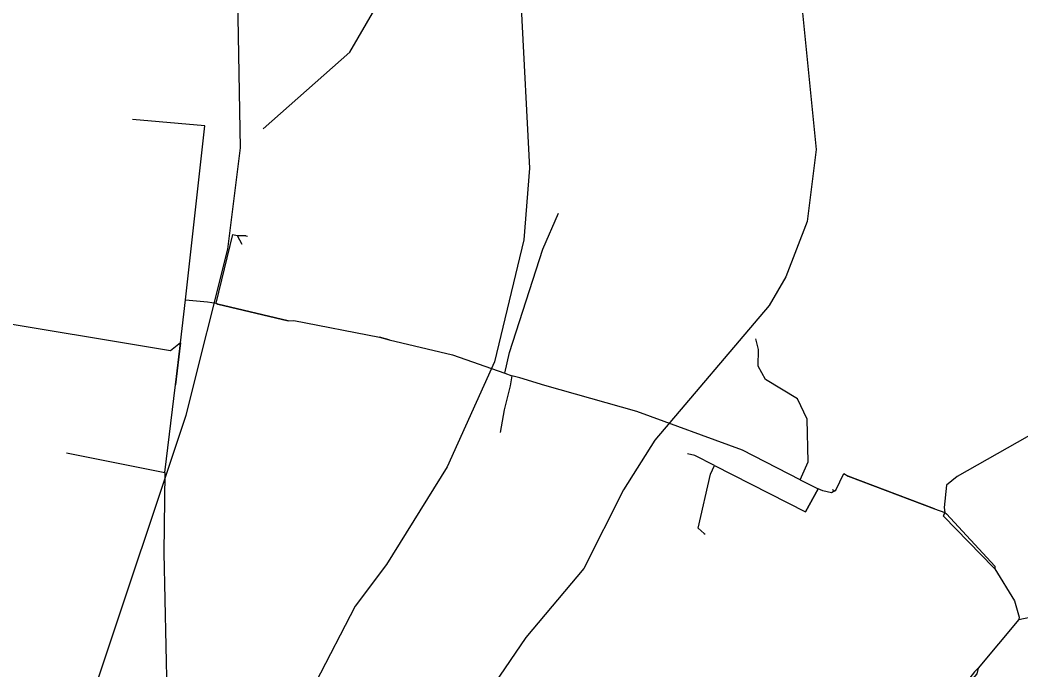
# Model space of a CAD drawing. Extents: x -662620 to -656370, y -1067090 to -1062990.
# Drawn here: x -659795.3 to -659640.2, y -1064131.6 to -1064030.8 of the extents above; entities that cross this region are included whole.
import ezdxf

# ---------------------------------------------------------------- set-up
doc = ezdxf.new("R2010")
doc.units = 0
doc.layers.add('SDELOVACÍ_VEDENÍ_-_PODZEMNÍ', color=7, linetype='Continuous')
doc.layers.add('VRSTEVNICE_ZÁKLADNÍ', color=7, linetype='Continuous')

msp = doc.modelspace()

# ---------------------------------------------------------------- linework, layer by layer
at = {"layer": 'SDELOVACÍ_VEDENÍ_-_PODZEMNÍ'}
for points in [[(-659757.65, -1064047.69), (-659744.22, -1064035.81), (-659734.84, -1064019.58), (-659734.28, -1064018.21), (-659738.41, -1064016.76)], [(-659757.65, -1064047.69), (-659744.22, -1064035.81), (-659734.84, -1064019.58), (-659734.28, -1064018.21), (-659738.41, -1064016.76)], [(-659757.65, -1064047.69), (-659744.22, -1064035.81), (-659734.84, -1064019.58), (-659734.28, -1064018.21), (-659738.41, -1064016.76)], [(-659757.65, -1064047.69), (-659744.22, -1064035.81), (-659734.84, -1064019.58), (-659734.28, -1064018.21), (-659738.41, -1064016.76)], [(-659769.72, -1064074.2), (-659766.7, -1064047.24), (-659777.91, -1064046.27)], [(-659769.72, -1064074.2), (-659766.7, -1064047.24), (-659777.91, -1064046.27)], [(-659769.72, -1064074.2), (-659766.7, -1064047.24), (-659777.91, -1064046.27)], [(-659769.72, -1064074.2), (-659766.7, -1064047.24), (-659777.91, -1064046.27)], [(-659720.21, -1064085.54), (-659719.52, -1064082.36), (-659714.32, -1064066.34), (-659711.9, -1064060.76)], [(-659720.21, -1064085.54), (-659719.52, -1064082.36), (-659714.32, -1064066.34), (-659711.9, -1064060.76)], [(-659720.21, -1064085.54), (-659719.52, -1064082.36), (-659714.32, -1064066.34), (-659711.9, -1064060.76)], [(-659720.21, -1064085.54), (-659719.52, -1064082.36), (-659714.32, -1064066.34), (-659711.9, -1064060.76)], [(-659764.97, -1064074.7), (-659762.36, -1064064.06), (-659761.68, -1064064.22)], [(-659764.97, -1064074.7), (-659762.36, -1064064.06), (-659761.68, -1064064.22)], [(-659764.97, -1064074.7), (-659762.36, -1064064.06), (-659761.68, -1064064.22)], [(-659764.97, -1064074.7), (-659762.36, -1064064.06), (-659761.68, -1064064.22)], [(-659761.68, -1064064.22), (-659760.43, -1064064.23), (-659760.35, -1064064.29), (-659760.12, -1064064.33)], [(-659761.68, -1064064.22), (-659760.98, -1064065.57)], [(-659761.68, -1064064.22), (-659760.43, -1064064.23), (-659760.35, -1064064.29), (-659760.12, -1064064.33)], [(-659761.68, -1064064.22), (-659760.98, -1064065.57)], [(-659761.68, -1064064.22), (-659760.43, -1064064.23), (-659760.35, -1064064.29), (-659760.12, -1064064.33)], [(-659761.68, -1064064.22), (-659760.98, -1064065.57)], [(-659761.68, -1064064.22), (-659760.43, -1064064.23), (-659760.35, -1064064.29), (-659760.12, -1064064.33)], [(-659761.68, -1064064.22), (-659760.98, -1064065.57)], [(-659770.47, -1064080.87), (-659772.02, -1064082.08), (-659802.19, -1064077.09), (-659818.79, -1064073.16)], [(-659770.47, -1064080.87), (-659772.02, -1064082.08), (-659802.19, -1064077.09), (-659818.79, -1064073.16)], [(-659770.47, -1064080.87), (-659772.02, -1064082.08), (-659802.19, -1064077.09), (-659818.79, -1064073.16)], [(-659770.47, -1064080.87), (-659772.02, -1064082.08), (-659802.19, -1064077.09), (-659818.79, -1064073.16)], [(-659770.47, -1064080.87), (-659769.72, -1064074.2)], [(-659770.47, -1064080.87), (-659769.72, -1064074.2)], [(-659770.47, -1064080.87), (-659769.72, -1064074.2)], [(-659770.47, -1064080.87), (-659769.72, -1064074.2)], [(-659769.72, -1064074.2), (-659766.28, -1064074.49)], [(-659769.72, -1064074.2), (-659766.28, -1064074.49)], [(-659769.72, -1064074.2), (-659766.28, -1064074.49)], [(-659769.72, -1064074.2), (-659766.28, -1064074.49)], [(-659766.28, -1064074.49), (-659764.97, -1064074.7)], [(-659766.28, -1064074.49), (-659764.97, -1064074.7)], [(-659766.28, -1064074.49), (-659764.97, -1064074.7)], [(-659766.28, -1064074.49), (-659764.97, -1064074.7)], [(-659764.97, -1064074.7), (-659764.71, -1064074.84), (-659753.78, -1064077.47), (-659752.92, -1064077.38), (-659739.66, -1064080), (-659738.16, -1064080.38), (-659728.34, -1064082.7), (-659720.21, -1064085.54)], [(-659764.97, -1064074.7), (-659764.71, -1064074.84), (-659753.78, -1064077.47), (-659752.92, -1064077.38), (-659739.66, -1064080), (-659738.16, -1064080.38), (-659728.34, -1064082.7), (-659720.21, -1064085.54)], [(-659764.97, -1064074.7), (-659764.71, -1064074.84), (-659753.78, -1064077.47), (-659752.92, -1064077.38), (-659739.66, -1064080), (-659738.16, -1064080.38), (-659728.34, -1064082.7), (-659720.21, -1064085.54)], [(-659764.97, -1064074.7), (-659764.71, -1064074.84), (-659753.78, -1064077.47), (-659752.92, -1064077.38), (-659739.66, -1064080), (-659738.16, -1064080.38), (-659728.34, -1064082.7), (-659720.21, -1064085.54)], [(-659753.78, -1064077.47), (-659764.71, -1064074.84)], [(-659753.78, -1064077.47), (-659764.71, -1064074.84)], [(-659753.78, -1064077.47), (-659764.71, -1064074.84)], [(-659753.78, -1064077.47), (-659764.71, -1064074.84)], [(-659772.93, -1064100.93), (-659771.26, -1064087.37), (-659770.47, -1064080.87)], [(-659772.93, -1064100.93), (-659771.26, -1064087.37), (-659770.47, -1064080.87)], [(-659772.93, -1064100.93), (-659771.26, -1064087.37), (-659770.47, -1064080.87)], [(-659772.93, -1064100.93), (-659771.26, -1064087.37), (-659770.47, -1064080.87)], [(-659770.47, -1064080.87), (-659771.26, -1064087.37)], [(-659770.47, -1064080.87), (-659771.26, -1064087.37)], [(-659770.47, -1064080.87), (-659771.26, -1064087.37)], [(-659770.47, -1064080.87), (-659771.26, -1064087.37)], [(-659738.16, -1064080.38), (-659739.66, -1064080)], [(-659738.16, -1064080.38), (-659739.66, -1064080)], [(-659738.16, -1064080.38), (-659739.66, -1064080)], [(-659738.16, -1064080.38), (-659739.66, -1064080)], [(-659674.45, -1064102.09), (-659673.24, -1064099.31), (-659673.39, -1064092.7), (-659674.87, -1064089.55), (-659679.82, -1064086.53), (-659680.95, -1064084.49), (-659680.93, -1064081.88), (-659681.33, -1064080.26)], [(-659674.45, -1064102.09), (-659673.24, -1064099.31), (-659673.39, -1064092.7), (-659674.87, -1064089.55), (-659679.82, -1064086.53), (-659680.95, -1064084.49), (-659680.93, -1064081.88), (-659681.33, -1064080.26)], [(-659674.45, -1064102.09), (-659673.24, -1064099.31), (-659673.39, -1064092.7), (-659674.87, -1064089.55), (-659679.82, -1064086.53), (-659680.95, -1064084.49), (-659680.93, -1064081.88), (-659681.33, -1064080.26)], [(-659674.45, -1064102.09), (-659673.24, -1064099.31), (-659673.39, -1064092.7), (-659674.87, -1064089.55), (-659679.82, -1064086.53), (-659680.95, -1064084.49), (-659680.93, -1064081.88), (-659681.33, -1064080.26)], [(-659719.13, -1064085.95), (-659719.4, -1064087.5), (-659720.34, -1064091.23), (-659720.96, -1064094.73)], [(-659719.13, -1064085.95), (-659719.4, -1064087.5), (-659720.34, -1064091.23), (-659720.96, -1064094.73)], [(-659719.13, -1064085.95), (-659719.4, -1064087.5), (-659720.34, -1064091.23), (-659720.96, -1064094.73)], [(-659719.13, -1064085.95), (-659719.4, -1064087.5), (-659720.34, -1064091.23), (-659720.96, -1064094.73)], [(-659720.21, -1064085.54), (-659719.13, -1064085.95)], [(-659720.21, -1064085.54), (-659719.13, -1064085.95)], [(-659720.21, -1064085.54), (-659719.13, -1064085.95)], [(-659720.21, -1064085.54), (-659719.13, -1064085.95)], [(-659674.45, -1064102.09), (-659683.41, -1064097.49), (-659699.75, -1064091.52), (-659714.02, -1064087.49), (-659717.9, -1064086.26), (-659719.13, -1064085.95)], [(-659674.45, -1064102.09), (-659683.41, -1064097.49), (-659699.75, -1064091.52), (-659714.02, -1064087.49), (-659717.9, -1064086.26), (-659719.13, -1064085.95)], [(-659674.45, -1064102.09), (-659683.41, -1064097.49), (-659699.75, -1064091.52), (-659714.02, -1064087.49), (-659717.9, -1064086.26), (-659719.13, -1064085.95)], [(-659674.45, -1064102.09), (-659683.41, -1064097.49), (-659699.75, -1064091.52), (-659714.02, -1064087.49), (-659717.9, -1064086.26), (-659719.13, -1064085.95)], [(-659719.4, -1064087.5), (-659720.34, -1064091.23)], [(-659719.4, -1064087.5), (-659720.34, -1064091.23)], [(-659719.4, -1064087.5), (-659720.34, -1064091.23)], [(-659719.4, -1064087.5), (-659720.34, -1064091.23)], [(-659714.02, -1064087.49), (-659717.9, -1064086.26)], [(-659714.02, -1064087.49), (-659717.9, -1064086.26)], [(-659714.02, -1064087.49), (-659717.9, -1064086.26)], [(-659714.02, -1064087.49), (-659717.9, -1064086.26)], [(-659624.56, -1064087.12), (-659632.19, -1064090.88), (-659637.73, -1064094.56), (-659650.14, -1064101.59), (-659651.78, -1064102.91), (-659652.13, -1064106.4)], [(-659624.56, -1064087.12), (-659632.19, -1064090.88), (-659637.73, -1064094.56), (-659650.14, -1064101.59), (-659651.78, -1064102.91), (-659652.13, -1064106.4)], [(-659624.56, -1064087.12), (-659632.19, -1064090.88), (-659637.73, -1064094.56), (-659650.14, -1064101.59), (-659651.78, -1064102.91), (-659652.13, -1064106.4)], [(-659624.56, -1064087.12), (-659632.19, -1064090.88), (-659637.73, -1064094.56), (-659650.14, -1064101.59), (-659651.78, -1064102.91), (-659652.13, -1064106.4)], [(-659788.17, -1064097.9), (-659772.93, -1064100.93)], [(-659788.17, -1064097.9), (-659772.93, -1064100.93)], [(-659788.17, -1064097.9), (-659772.93, -1064100.93)], [(-659788.17, -1064097.9), (-659772.93, -1064100.93)], [(-659687.74, -1064099.86), (-659690.76, -1064098.31), (-659691.91, -1064098.06)], [(-659687.74, -1064099.86), (-659690.76, -1064098.31), (-659691.91, -1064098.06)], [(-659687.74, -1064099.86), (-659690.76, -1064098.31), (-659691.91, -1064098.06)], [(-659687.74, -1064099.86), (-659690.76, -1064098.31), (-659691.91, -1064098.06)], [(-659689.36, -1064110.42), (-659690.26, -1064109.58), (-659688.36, -1064101.19), (-659687.74, -1064099.86)], [(-659689.36, -1064110.42), (-659690.26, -1064109.58), (-659688.36, -1064101.19), (-659687.74, -1064099.86)], [(-659689.36, -1064110.42), (-659690.26, -1064109.58), (-659688.36, -1064101.19), (-659687.74, -1064099.86)], [(-659689.36, -1064110.42), (-659690.26, -1064109.58), (-659688.36, -1064101.19), (-659687.74, -1064099.86)], [(-659687.74, -1064099.86), (-659673.64, -1064107.06), (-659671.66, -1064103.46)], [(-659687.74, -1064099.86), (-659673.64, -1064107.06), (-659671.66, -1064103.46)], [(-659687.74, -1064099.86), (-659673.64, -1064107.06), (-659671.66, -1064103.46)], [(-659687.74, -1064099.86), (-659673.64, -1064107.06), (-659671.66, -1064103.46)], [(-659772.93, -1064100.93), (-659773.06, -1064113.41), (-659772.61, -1064135.12), (-659770.75, -1064145.39), (-659768.47, -1064161.61)], [(-659772.93, -1064100.93), (-659773.06, -1064113.41), (-659772.61, -1064135.12), (-659770.75, -1064145.39), (-659768.47, -1064161.61)], [(-659772.93, -1064100.93), (-659773.06, -1064113.41), (-659772.61, -1064135.12), (-659770.75, -1064145.39), (-659768.47, -1064161.61)], [(-659772.93, -1064100.93), (-659773.06, -1064113.41), (-659772.61, -1064135.12), (-659770.75, -1064145.39), (-659768.47, -1064161.61)], [(-659669.11, -1064103.81), (-659668.94, -1064103.7), (-659667.7, -1064101.13), (-659667, -1064101.52), (-659653.62, -1064106.57), (-659652.07, -1064107.15)], [(-659669.11, -1064103.81), (-659668.94, -1064103.7), (-659667.7, -1064101.13), (-659667, -1064101.52), (-659653.62, -1064106.57), (-659652.07, -1064107.15)], [(-659669.11, -1064103.81), (-659668.94, -1064103.7), (-659667.7, -1064101.13), (-659667, -1064101.52), (-659653.62, -1064106.57), (-659652.07, -1064107.15)], [(-659669.11, -1064103.81), (-659668.94, -1064103.7), (-659667.7, -1064101.13), (-659667, -1064101.52), (-659653.62, -1064106.57), (-659652.07, -1064107.15)], [(-659653.62, -1064106.57), (-659667, -1064101.52)], [(-659653.62, -1064106.57), (-659667, -1064101.52)], [(-659674.45, -1064102.09), (-659671.66, -1064103.46)], [(-659674.45, -1064102.09), (-659671.66, -1064103.46)], [(-659674.45, -1064102.09), (-659671.66, -1064103.46)], [(-659674.45, -1064102.09), (-659671.66, -1064103.46)], [(-659671.66, -1064103.46), (-659673.64, -1064107.06)], [(-659671.66, -1064103.46), (-659673.64, -1064107.06)], [(-659671.66, -1064103.46), (-659673.64, -1064107.06)], [(-659671.66, -1064103.46), (-659673.64, -1064107.06)], [(-659669.11, -1064103.81), (-659669.62, -1064104.1), (-659670.95, -1064103.8), (-659671.66, -1064103.46)], [(-659669.11, -1064103.81), (-659669.62, -1064104.1), (-659670.95, -1064103.8), (-659671.66, -1064103.46)], [(-659669.11, -1064103.81), (-659669.62, -1064104.1), (-659670.95, -1064103.8), (-659671.66, -1064103.46)], [(-659669.11, -1064103.81), (-659669.62, -1064104.1), (-659670.95, -1064103.8), (-659671.66, -1064103.46)], [(-659669.52, -1064103.58), (-659669.11, -1064103.81)], [(-659669.52, -1064103.58), (-659669.11, -1064103.81)], [(-659669.52, -1064103.58), (-659669.11, -1064103.81)], [(-659669.52, -1064103.58), (-659669.11, -1064103.81)], [(-659644.29, -1064115.89), (-659644.52, -1064115.66), (-659652.24, -1064107.71), (-659652.07, -1064107.15)], [(-659644.29, -1064115.89), (-659644.52, -1064115.66), (-659652.24, -1064107.71), (-659652.07, -1064107.15)], [(-659652.24, -1064107.71), (-659644.52, -1064115.66)], [(-659652.24, -1064107.71), (-659644.52, -1064115.66)], [(-659652.13, -1064106.4), (-659652.07, -1064107.15)], [(-659652.13, -1064106.4), (-659652.07, -1064107.15)], [(-659652.13, -1064106.4), (-659652.07, -1064107.15)], [(-659652.13, -1064106.4), (-659652.07, -1064107.15)], [(-659652.07, -1064107.15), (-659651.8, -1064107.35), (-659644.32, -1064115.49), (-659644.29, -1064115.89)], [(-659652.07, -1064107.15), (-659651.8, -1064107.35), (-659644.32, -1064115.49), (-659644.29, -1064115.89)], [(-659651.8, -1064107.35), (-659644.32, -1064115.49)], [(-659651.8, -1064107.35), (-659644.32, -1064115.49)], [(-659689.36, -1064110.42), (-659689.18, -1064110.51)], [(-659689.36, -1064110.42), (-659689.18, -1064110.51)], [(-659689.36, -1064110.42), (-659689.18, -1064110.51)], [(-659689.36, -1064110.42), (-659689.18, -1064110.51)], [(-659644.29, -1064115.89), (-659641.25, -1064120.84), (-659640.54, -1064123.36), (-659640.58, -1064123.76)], [(-659644.29, -1064115.89), (-659641.25, -1064120.84), (-659640.54, -1064123.36), (-659640.58, -1064123.76)], [(-659644.29, -1064115.89), (-659641.25, -1064120.84), (-659640.54, -1064123.36), (-659640.58, -1064123.76)], [(-659644.29, -1064115.89), (-659641.25, -1064120.84), (-659640.54, -1064123.36), (-659640.58, -1064123.76)], [(-659640.58, -1064123.76), (-659637.16, -1064123.03), (-659633.66, -1064123.4)], [(-659640.58, -1064123.76), (-659637.16, -1064123.03), (-659633.66, -1064123.4)], [(-659640.58, -1064123.76), (-659646.87, -1064131.26)], [(-659640.58, -1064123.76), (-659646.87, -1064131.26)], [(-659640.58, -1064123.76), (-659646.87, -1064131.26)], [(-659640.58, -1064123.76), (-659646.87, -1064131.26)], [(-659646.87, -1064131.26), (-659647.11, -1064132.17), (-659653.56, -1064139.69)], [(-659646.87, -1064131.26), (-659647.46, -1064131.86), (-659653.56, -1064139.69)], [(-659646.87, -1064131.26), (-659647.11, -1064132.17), (-659653.56, -1064139.69)], [(-659646.87, -1064131.26), (-659647.46, -1064131.86), (-659653.56, -1064139.69)]]:
    msp.add_lwpolyline(points, dxfattribs=at)
at = {"layer": 'VRSTEVNICE_ZÁKLADNÍ'}
for points in [[(-659799.04, -1064167.12), (-659793.18, -1064157.54), (-659783.46, -1064133.53), (-659769.59, -1064092.08), (-659763.16, -1064066.35), (-659761.16, -1064050.63), (-659761.59, -1064027.47), (-659766.45, -1064000.32), (-659780.45, -1063950.29), (-659795.89, -1063907.41)], [(-659799.04, -1064167.12), (-659793.18, -1064157.54), (-659783.46, -1064133.53), (-659769.59, -1064092.08), (-659763.16, -1064066.35), (-659761.16, -1064050.63), (-659761.59, -1064027.47), (-659766.45, -1064000.32), (-659780.45, -1063950.29), (-659795.89, -1063907.41)], [(-659675.54, -1064015.18), (-659671.97, -1064050.91), (-659673.4, -1064062.06), (-659676.69, -1064070.64), (-659679.26, -1064075.07), (-659696.98, -1064095.94), (-659701.84, -1064103.66), (-659707.99, -1064115.81), (-659716.99, -1064126.53), (-659721.85, -1064133.67)], [(-659675.54, -1064015.18), (-659671.97, -1064050.91), (-659673.4, -1064062.06), (-659676.69, -1064070.64), (-659679.26, -1064075.07), (-659696.98, -1064095.94), (-659701.84, -1064103.66), (-659707.99, -1064115.81), (-659716.99, -1064126.53), (-659721.85, -1064133.67)], [(-659717.71, -1064028.9), (-659716.42, -1064053.77), (-659717.28, -1064064.92), (-659721.85, -1064083.79), (-659729.14, -1064100.08), (-659738.58, -1064115.23), (-659743.44, -1064121.67), (-659749.58, -1064133.53), (-659754.3, -1064146.39), (-659754.58, -1064153.54), (-659756.01, -1064162.12), (-659757.87, -1064167.83), (-659760.73, -1064173.55), (-659765.3, -1064180.13), (-659771.16, -1064185.41), (-659790.32, -1064196.99)], [(-659717.71, -1064028.9), (-659716.42, -1064053.77), (-659717.28, -1064064.92), (-659721.85, -1064083.79), (-659729.14, -1064100.08), (-659738.58, -1064115.23), (-659743.44, -1064121.67), (-659749.58, -1064133.53), (-659754.3, -1064146.39), (-659754.58, -1064153.54), (-659756.01, -1064162.12), (-659757.87, -1064167.83), (-659760.73, -1064173.55), (-659765.3, -1064180.13), (-659771.16, -1064185.41), (-659790.32, -1064196.99)]]:
    msp.add_lwpolyline(points, dxfattribs=at)

doc.saveas('drawing.dxf')
